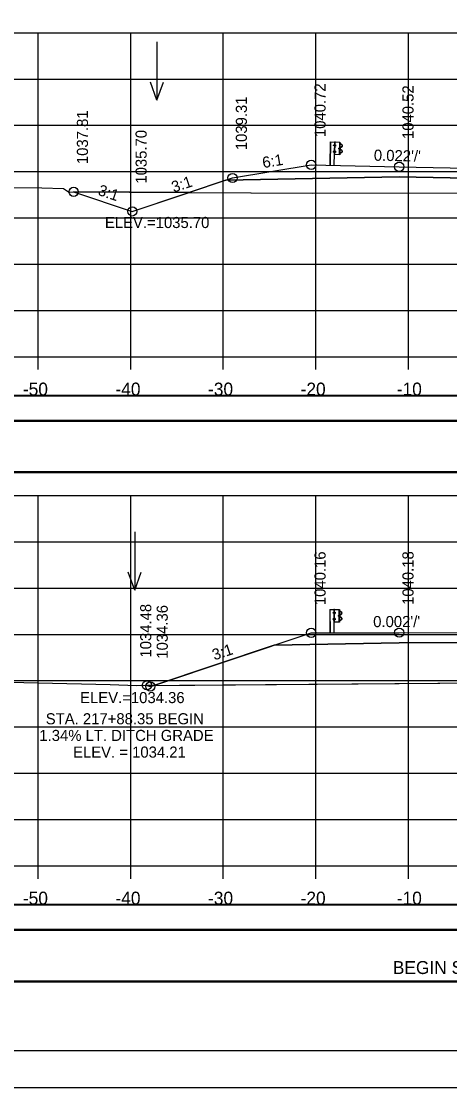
# Model space of a CAD drawing. Extents: x 1370565 to 1374448, y 301010 to 304637.
# Drawn here: x 1373317 to 1373363.3, y 302791.7 to 302906.9 of the extents above; entities that cross this region are included whole.
import ezdxf

# ---------------------------------------------------------------- set-up
doc = ezdxf.new("R2010")
doc.units = 0
for name, color, linetype in [('Default', 7, 'Continuous'), ('R_Alt Surface', 7, 'Continuous'), ('R_Axis', 7, 'Continuous'), ('R_Axis Annot', 7, 'Continuous'), ('R_Border', 7, 'Continuous'), ('R_Contours', 7, 'Continuous'), ('R_Drive', 7, 'Continuous'), ('R_Exist Surface', 7, 'Continuous'), ('R_Fin Surface', 7, 'Continuous'), ('R_Grid', 7, 'Continuous'), ('R_No Plot', 7, 'Continuous'), ('R_Proposed Road', 7, 'Continuous'), ('R_Water Annot', 7, 'Continuous'), ('R_Xsect Elev', 7, 'Continuous'), ('R_Xsect Slope', 7, 'Continuous')]:
    doc.layers.add(name, color=color, linetype=linetype)

# ---------------------------------------------------------------- blocks, each defined once
blk = doc.blocks.new('GUARDRAIL LT_P')
at = {"layer": 'R_Proposed Road'}
for p, q in [((0, 2.52), (0, 0)), ((0.03, 2.52), (0.03, 0)), ((0.53, 2.52), (0.46, 2.51)), ((0.49, 0), (0.49, 2.52)), ((0.53, 2.52), (0.52, 2.52)), ((1.02, 1.15), (1.02, 2.51)), ((1.17, 2.3), (1.06, 2.36)), ((1.16, 2.29), (1.06, 2.34)), ((0.39, 1.42), (0.39, 1.51)), ((0.4, 2.11), (0.4, 2.2)), ((0.45, 1.53), (0.4, 1.53)), ((0.45, 1.49), (0.4, 1.49)), ((0.45, 1.43), (0.4, 1.43)), ((0.45, 1.43), (0.4, 1.43)), ((0.45, 1.4), (0.4, 1.4)), ((0.46, 2.21), (0.41, 2.21)), ((0.46, 2.18), (0.41, 2.18)), ((0.46, 2.12), (0.41, 2.12)), ((0.46, 2.12), (0.41, 2.12)), ((0.46, 2.09), (0.41, 2.09)), ((0.45, 1.4), (0.45, 1.53)), ((0.46, 2.09), (0.46, 2.21)), ((0.58, 2.15), (0.52, 2.15)), ((0.58, 1.46), (0.52, 1.46)), ((0.53, 2.21), (0.58, 2.21)), ((0.53, 2.08), (0.58, 2.08)), ((0.58, 1.53), (0.53, 1.53)), ((0.58, 1.4), (0.53, 1.4)), ((0.58, 2.21), (0.58, 2.08)), ((0.58, 1.4), (0.58, 1.53)), ((1.01, 1.89), (0.96, 1.89)), ((0.96, 1.78), (0.96, 1.88)), ((1.01, 1.86), (0.96, 1.86)), ((1.01, 1.8), (0.96, 1.8)), ((1.01, 1.77), (0.96, 1.77)), ((1.01, 1.8), (0.97, 1.8)), ((1.01, 1.77), (1.01, 1.89)), ((1.05, 1.31), (1.16, 1.37)), ((1.06, 1.77), (1.06, 1.9)), ((1.06, 1.29), (1.17, 1.35)), ((1.09, 1.77), (1.09, 1.9)), ((1.26, 1.6), (1.1, 1.69)), ((1.11, 1.97), (1.28, 2.07)), ((1.12, 1.95), (1.29, 2.05)), ((1.27, 1.62), (1.12, 1.71)), ((1.28, 2.18), (1.16, 2.29)), ((1.16, 1.37), (1.29, 1.48)), ((1.3, 2.2), (1.17, 2.3)), ((1.17, 1.35), (1.3, 1.46)), ((0.52, 1.15), (0.49, 1.15))]:
    blk.add_line(p, q, dxfattribs=at)
blk.add_lwpolyline([(0, 2.52), (0.46, 2.51), (0.45, 0)], dxfattribs=at)
for points in [[(1.05, 2.52), (1.05, 1.15), (0.52, 1.15), (0.53, 2.52)], [(0.39, 1.49), (0.39, 1.43), (0.36, 1.43), (0.36, 1.49)], [(0.4, 2.18), (0.4, 2.12), (0.37, 2.12), (0.37, 2.18)], [(0.44, 1.55), (0.44, 1.38), (0.45, 1.38), (0.45, 1.55)], [(0.45, 2.23), (0.45, 2.07), (0.46, 2.07), (0.46, 2.23)], [(0.58, 2.21), (0.58, 2.08), (0.53, 2.08), (0.53, 2.21)], [(0.58, 1.53), (0.58, 1.4), (0.53, 1.4), (0.53, 1.53)], [(0.95, 1.86), (0.95, 1.8), (0.93, 1.8), (0.93, 1.86)], [(1.01, 1.91), (1.01, 1.75), (1.02, 1.75), (1.02, 1.91)]]:
    blk.add_lwpolyline(points, close=True, dxfattribs=at)
for centre, radius, start, end in [((0.41, 1.51), 0.022, 134.5745, 222.2244), ((0.48, 1.46), 0.0922, 159.7423, 200.2577), ((0.41, 1.41), 0.025, 140.9334, 216.6234), ((0.42, 2.2), 0.022, 134.5745, 222.2244), ((0.49, 2.15), 0.0922, 159.7423, 200.2577), ((0.43, 2.1), 0.025, 140.9334, 216.6234), ((0.98, 1.88), 0.022, 134.5745, 222.2244), ((1.05, 1.83), 0.0922, 159.7423, 200.2577), ((0.98, 1.78), 0.025, 140.9334, 216.6234), ((1.15, 1.89), 0.0865, 118.106, 175.0444), ((1.13, 1.76), 0.0703, 171.7804, 246.8536), ((1.08, 1.83), 0.0453, 282.9554, 86.0697), ((1.15, 1.89), 0.0622, 118.106, 175.0444), ((1.13, 1.76), 0.0462, 171.7804, 246.8536), ((1.22, 1.52), 0.0854, 325.2184, 59.12), ((1.22, 1.52), 0.109, 325.2184, 59.12), ((1.25, 2.13), 0.062, 299.2499, 57.9783), ((1.25, 2.13), 0.0856, 299.2499, 57.9783)]:
    blk.add_arc(centre, radius, start, end, dxfattribs=at)

msp = doc.modelspace()

# ---------------------------------------------------------------- linework, layer by layer
at = {"layer": 'Default'}
for points in [[(1373219.61, 302863.7), (1373518.02, 302863.7), (1373518.02, 302866.41), (1373219.61, 302866.41)], [(1373219.61, 302858.13), (1373518.02, 302858.13), (1373518.02, 302863.65), (1373219.61, 302863.65)], [(1373219.61, 302808.7), (1373518.02, 302808.7), (1373518.02, 302811.41), (1373219.61, 302811.41)], [(1373219.61, 302803.13), (1373518.02, 302803.13), (1373518.02, 302808.65), (1373219.61, 302808.65)]]:
    msp.add_lwpolyline(points, close=True, dxfattribs=at)
at = {"layer": 'R_Alt Surface'}
for points in [[(1373339.07, 302889.73), (1373357.81, 302890.1), (1373368.81, 302889.86), (1373379.81, 302889.62), (1373394.15, 302889.31)], [(1373344.31, 302839.49), (1373357.81, 302839.76), (1373368.81, 302839.78), (1373379.81, 302839.56), (1373395.39, 302839.25)]]:
    msp.add_lwpolyline(points, dxfattribs=at)
at = {"layer": 'R_Axis'}
for p, q in [((1373218.81, 302870.66), (1373518.81, 302870.66)), ((1373318.81, 302869.26), (1373318.81, 302870.66)), ((1373328.81, 302869.26), (1373328.81, 302870.66)), ((1373338.81, 302869.26), (1373338.81, 302870.66)), ((1373348.81, 302869.26), (1373348.81, 302870.66)), ((1373358.81, 302869.26), (1373358.81, 302870.66)), ((1373218.81, 302815.66), (1373518.81, 302815.66)), ((1373318.81, 302814.26), (1373318.81, 302815.66)), ((1373328.81, 302814.26), (1373328.81, 302815.66)), ((1373338.81, 302814.26), (1373338.81, 302815.66)), ((1373348.81, 302814.26), (1373348.81, 302815.66)), ((1373358.81, 302814.26), (1373358.81, 302815.66))]:
    msp.add_line(p, q, dxfattribs=at)
at = {"layer": 'R_Border'}
msp.add_line((1373526.99, 302795.66), (1373210.81, 302795.66), dxfattribs=at)
at = {"layer": 'R_Contours'}
for p, q in [((1373339.07, 302889.73), (1373335.12, 302888.41)), ((1373335.12, 302888.41), (1373322.64, 302888.47)), ((1373344.31, 302839.49), (1373331.31, 302835.15)), ((1373331.31, 302835.15), (1373330.56, 302835.15))]:
    msp.add_line(p, q, dxfattribs=at)
for points in [[(1373368.81, 302889.86), (1373357.81, 302890.1), (1373339.07, 302889.73)], [(1373322.64, 302888.47), (1373328.98, 302886.36), (1373335.12, 302888.41)], [(1373335.12, 302888.41), (1373348.41, 302888.33), (1373368.81, 302888.35)], [(1373368.81, 302839.78), (1373357.81, 302839.76), (1373344.31, 302839.49)], [(1373331.31, 302835.15), (1373366.63, 302835.43), (1373368.81, 302835.45)], [(1373330.56, 302835.15), (1373330.93, 302835.03), (1373331.31, 302835.15)]]:
    msp.add_lwpolyline(points, dxfattribs=at)
at = {"layer": 'R_Drive'}
for points in [[(1373219.61, 302863.76), (1373518.02, 302863.76), (1373518.02, 302866.46), (1373219.61, 302866.46)], [(1373219.61, 302858.24), (1373518.02, 302858.24), (1373518.02, 302863.76), (1373219.61, 302863.76)], [(1373219.61, 302808.76), (1373518.02, 302808.76), (1373518.02, 302811.46), (1373219.61, 302811.46)], [(1373219.61, 302803.24), (1373518.02, 302803.24), (1373518.02, 302808.76), (1373219.61, 302808.76)]]:
    msp.add_lwpolyline(points, close=True, dxfattribs=at)
at = {"layer": 'R_Exist Surface'}
for points in [[(1373311.55, 302888.97), (1373319.2, 302888.9), (1373321.54, 302888.84), (1373322.07, 302888.48), (1373348.41, 302888.33), (1373371.95, 302888.35), (1373380.12, 302886.61), (1373385.78, 302885.35), (1373392.89, 302886.25), (1373403.58, 302887.62), (1373408.06, 302887.71), (1373414.15, 302887.81), (1373419.13, 302887.67), (1373423.53, 302887.53), (1373436.4, 302886.45), (1373443.84, 302885.82), (1373449.01, 302886.5), (1373458.02, 302887.74), (1373490.99, 302887.66), (1373518.81, 302887.6)], [(1373310.99, 302835.59), (1373326.58, 302835.25), (1373329.42, 302835.14), (1373366.63, 302835.43), (1373372.08, 302835.47), (1373381.28, 302833.3), (1373384.2, 302832.65), (1373388.1, 302833.4), (1373403.18, 302836.55), (1373403.27, 302836.55), (1373413.59, 302836.68), (1373423.21, 302836.45), (1373423.42, 302836.44), (1373424.32, 302836.33), (1373445.92, 302833.72), (1373458.21, 302835.46), (1373459.8, 302835.68), (1373463.17, 302835.67), (1373518.81, 302835.26)]]:
    msp.add_lwpolyline(points, dxfattribs=at)
at = {"layer": 'R_Fin Surface'}
for points in [[(1373322.64, 302888.47), (1373328.98, 302886.36), (1373339.81, 302889.97), (1373348.31, 302891.39), (1373357.81, 302891.18), (1373368.81, 302890.95), (1373379.81, 302890.71), (1373387.69, 302890.39), (1373397.81, 302888.7), (1373402.76, 302887.05), (1373437.45, 302886.36)], [(1373330.56, 302835.15), (1373330.93, 302835.03), (1373331.31, 302835.15), (1373348.31, 302840.82), (1373357.81, 302840.84), (1373368.81, 302840.86), (1373379.81, 302840.64), (1373389.31, 302840.26), (1373396.92, 302838.99), (1373408.41, 302835.16), (1373439.04, 302834.55)]]:
    msp.add_lwpolyline(points, dxfattribs=at)
at = {"layer": 'R_Grid'}
for p, q in [((1373218.81, 302905.66), (1373518.81, 302905.66)), ((1373318.81, 302870.66), (1373318.81, 302905.66)), ((1373328.81, 302870.66), (1373328.81, 302905.66)), ((1373338.81, 302870.66), (1373338.81, 302905.66)), ((1373348.81, 302870.66), (1373348.81, 302905.66)), ((1373358.81, 302870.66), (1373358.81, 302905.66)), ((1373218.81, 302900.66), (1373518.81, 302900.66)), ((1373218.81, 302895.66), (1373518.81, 302895.66)), ((1373218.81, 302890.66), (1373518.81, 302890.66)), ((1373218.81, 302885.66), (1373518.81, 302885.66)), ((1373218.81, 302880.66), (1373518.81, 302880.66)), ((1373218.81, 302875.66), (1373518.81, 302875.66)), ((1373218.81, 302870.66), (1373518.81, 302870.66)), ((1373218.81, 302855.66), (1373518.81, 302855.66)), ((1373318.81, 302815.66), (1373318.81, 302855.66)), ((1373328.81, 302815.66), (1373328.81, 302855.66)), ((1373338.81, 302815.66), (1373338.81, 302855.66)), ((1373348.81, 302815.66), (1373348.81, 302855.66)), ((1373358.81, 302815.66), (1373358.81, 302855.66)), ((1373218.81, 302850.66), (1373518.81, 302850.66)), ((1373218.81, 302845.66), (1373518.81, 302845.66)), ((1373218.81, 302840.66), (1373518.81, 302840.66)), ((1373218.81, 302835.66), (1373518.81, 302835.66)), ((1373218.81, 302830.66), (1373518.81, 302830.66)), ((1373218.81, 302825.66), (1373518.81, 302825.66)), ((1373218.81, 302820.66), (1373518.81, 302820.66)), ((1373218.81, 302815.66), (1373518.81, 302815.66))]:
    msp.add_line(p, q, dxfattribs=at)
at = {"layer": 'R_No Plot'}
msp.add_line((1373198.41, 302791.69), (1373531.75, 302791.69), dxfattribs=at)
for points in [[(1373198.41, 303005.02), (1373531.75, 303005.02), (1373531.75, 302791.68), (1373198.41, 302791.68)], [(1373444.73, 303001.12), (1373464.35, 303001.12), (1373464.35, 302991.24), (1373480.47, 302991.24), (1373503.67, 302991.24), (1373503.67, 302966.91), (1373526.99, 302966.91), (1373526.99, 302795.66), (1373210.81, 302795.66), (1373210.81, 303001.12)]]:
    msp.add_lwpolyline(points, close=True, dxfattribs=at)
for centre in [(1373348.31, 302891.39), (1373357.81, 302891.18), (1373339.81, 302889.97), (1373322.64, 302888.47), (1373328.98, 302886.36), (1373348.31, 302840.82), (1373357.81, 302840.84), (1373330.56, 302835.15), (1373330.93, 302835.03)]:
    msp.add_circle(centre, 0.5, dxfattribs=at)
at = {"layer": 'R_Water Annot'}
for p, q in [((1373331.64, 302904.68), (1373331.64, 302898.39)), ((1373331.64, 302898.39), (1373330.94, 302900.32)), ((1373331.64, 302898.39), (1373332.34, 302900.32)), ((1373329.24, 302851.74), (1373329.24, 302845.45)), ((1373329.24, 302845.45), (1373328.54, 302847.38)), ((1373329.24, 302845.45), (1373329.94, 302847.38))]:
    msp.add_line(p, q, dxfattribs=at)

# ---------------------------------------------------------------- block references
at = {"layer": 'Default'}
for p, rotation in [((1373350.31, 302891.35), -1.2069686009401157), ((1373350.31, 302840.83), 0.15154327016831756)]:
    msp.add_blockref('GUARDRAIL LT_P', p, dxfattribs=dict(at, rotation=rotation))

# ---------------------------------------------------------------- texts
at = {"layer": 'R_Axis Annot'}
for s, p in [('-50', (1373317.16, 302866.46)), ('-40', (1373327.16, 302866.46)), ('-30', (1373337.16, 302866.46)), ('-20', (1373347.16, 302866.46)), ('-10', (1373357.55, 302866.46)), ('-50', (1373317.16, 302811.46)), ('-40', (1373327.16, 302811.46)), ('-30', (1373337.16, 302811.46)), ('-20', (1373347.16, 302811.46)), ('-10', (1373357.55, 302811.46)), ('BEGIN SUPERELEVATION', (1373357.12, 302803.96))]:
    msp.add_text(s, height=1.4, dxfattribs=at).set_placement(p)
at = {"layer": 'R_Xsect Elev'}
for s, p in [('1040.72', (1373349.86, 302894.39)), ('1040.52', (1373359.36, 302894.18)), ('1039.31', (1373341.36, 302892.97)), ('1037.81', (1373324.19, 302891.47)), ('1035.70', (1373330.53, 302889.36)), ('1040.16', (1373349.86, 302843.82)), ('1040.18', (1373359.36, 302843.84)), ('1034.48', (1373331.03, 302838.15)), ('1034.36', (1373332.81, 302838.03))]:
    msp.add_text(s, height=1.2, rotation=90, dxfattribs=at).set_placement(p)
for s, p in [('ELEV.=1035.70', (1373326.02, 302884.56)), ('ELEV.=1034.36', (1373323.34, 302833.23)), ('STA. 217+88.35 BEGIN ', (1373319.63, 302830.94)), ('1.34% LT. DITCH GRADE', (1373318.94, 302829.14)), ('ELEV. = 1034.21', (1373322.58, 302827.34))]:
    msp.add_text(s, height=1.2, dxfattribs=at).set_placement(p)
at = {"layer": 'R_Xsect Slope'}
for s, rotation, p in [("0.022'/'", 358.7615, (1373355.06, 302891.84)), ('6:1', 9.4623, (1373343.13, 302891.03)), ('3:1', 18.4349, (1373333.45, 302888.38)), ('3:1', 341.5668, (1373325.18, 302888.16)), ("0.002'/'", 0.12, (1373355, 302841.44)), ('3:1', 18.4349, (1373337.84, 302837.84))]:
    msp.add_text(s, height=1.2, rotation=rotation, dxfattribs=at).set_placement(p)

doc.saveas('drawing.dxf')
